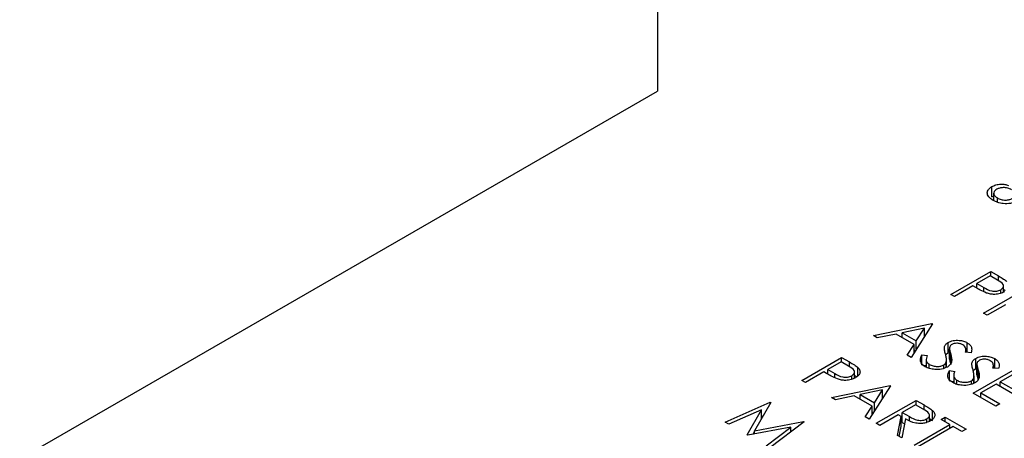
# Model space of a CAD drawing. Header units: inches. Extents: x 1880 to 2363, y -453 to -54.
# Tile 273 of 656: x 2067.827 to 2069.403, y -423.71 to -423.039. Entities that reach past the tile are written whole.
import ezdxf

# ---------------------------------------------------------------- set-up
doc = ezdxf.new("R2010")
doc.units = ezdxf.units.IN
doc.header["$LTSCALE"] = 0.5
doc.header["$MEASUREMENT"] = 0
doc.layers.add('DSS-M-S', color=53, linetype='Continuous')

msp = doc.modelspace()

# ---------------------------------------------------------------- linework, layer by layer
at = {"layer": 'DSS-M-S', "linetype": 'Continuous', "lineweight": 25}
for p, q in [((2068.84737, -421.94878), (2068.84737, -423.15318)), ((2067.46851, -423.94917), (2068.84737, -423.15318)), ((2069.38287, -423.32249), (2069.38287, -423.30616)), ((2069.38287, -423.32249), (2069.38557, -423.32135)), ((2069.38557, -423.31669), (2069.38557, -423.32853)), ((2069.39164, -423.33127), (2069.39164, -423.32428)), ((2069.31733, -423.4789), (2069.38097, -423.44216)), ((2069.38097, -423.44216), (2069.39345, -423.44936)), ((2069.38097, -423.4497), (2069.38097, -423.44216)), ((2069.38015, -423.44923), (2069.35894, -423.46147)), ((2069.39179, -423.45594), (2069.38015, -423.44923)), ((2069.39345, -423.45724), (2069.39345, -423.44936)), ((2069.35241, -423.46524), (2069.32304, -423.4822)), ((2069.35696, -423.46787), (2069.35241, -423.46524)), ((2069.35894, -423.46147), (2069.36994, -423.46798)), ((2069.35894, -423.46897), (2069.35894, -423.46147)), ((2069.36955, -423.50904), (2069.43319, -423.4723)), ((2069.36994, -423.47461), (2069.36994, -423.46798)), ((2069.39732, -423.47705), (2069.39732, -423.47134)), ((2069.40153, -423.47527), (2069.40153, -423.4654)), ((2069.40153, -423.4706), (2069.40424, -423.47259)), ((2069.32304, -423.4822), (2069.31733, -423.4789)), ((2069.40463, -423.49538), (2069.37526, -423.51234)), ((2069.37526, -423.51234), (2069.36955, -423.50904)), ((2069.19311, -423.54496), (2069.28694, -423.52565)), ((2069.27488, -423.53301), (2069.23904, -423.54039)), ((2069.28775, -423.52612), (2069.25349, -423.57981)), ((2069.26178, -423.55352), (2069.27488, -423.53301)), ((2069.27488, -423.54629), (2069.27488, -423.53301)), ((2069.28694, -423.52565), (2069.28775, -423.52612)), ((2069.28694, -423.5274), (2069.28694, -423.52565)), ((2069.19934, -423.54856), (2069.19311, -423.54496)), ((2069.22942, -423.54237), (2069.19934, -423.54856)), ((2069.25827, -423.55902), (2069.22942, -423.54237)), ((2069.23904, -423.54792), (2069.23904, -423.54039)), ((2069.23904, -423.54039), (2069.26178, -423.55352)), ((2069.27488, -423.54446), (2069.27622, -423.54418)), ((2069.24728, -423.57623), (2069.25827, -423.55902)), ((2069.25827, -423.57232), (2069.25827, -423.55902)), ((2069.25827, -423.56782), (2069.26037, -423.56903)), ((2069.26178, -423.56681), (2069.26178, -423.55352)), ((2069.30675, -423.56669), (2069.30675, -423.56353)), ((2069.31288, -423.57222), (2069.31288, -423.55589)), ((2069.31482, -423.56562), (2069.31482, -423.58195)), ((2069.31483, -423.58253), (2069.31483, -423.5662)), ((2069.34109, -423.5717), (2069.34109, -423.56724)), ((2069.34341, -423.57188), (2069.34341, -423.55636)), ((2069.07868, -423.61667), (2069.14232, -423.57993)), ((2069.14232, -423.57993), (2069.1548, -423.58713)), ((2069.14232, -423.58746), (2069.14232, -423.57993)), ((2069.25349, -423.57981), (2069.24728, -423.57623)), ((2069.27066, -423.57555), (2069.27926, -423.57679)), ((2069.27066, -423.59188), (2069.27066, -423.57555)), ((2069.27759, -423.58313), (2069.27759, -423.59538)), ((2069.30929, -423.57508), (2069.31288, -423.57222)), ((2069.31019, -423.59577), (2069.31019, -423.58419)), ((2069.31491, -423.58195), (2069.31483, -423.58253)), ((2069.31705, -423.59112), (2069.31705, -423.57479)), ((2069.3496, -423.57237), (2069.34052, -423.57165)), ((2069.35694, -423.59765), (2069.35694, -423.58132)), ((2069.38747, -423.59731), (2069.38747, -423.5818)), ((2069.1415, -423.58699), (2069.12029, -423.59924)), ((2069.12029, -423.59924), (2069.13129, -423.60575)), ((2069.12029, -423.60674), (2069.12029, -423.59924)), ((2069.15314, -423.59371), (2069.1415, -423.58699)), ((2069.1548, -423.59501), (2069.1548, -423.58713)), ((2069.16834, -423.60953), (2069.16834, -423.59605)), ((2069.27066, -423.59188), (2069.27759, -423.59288)), ((2069.28263, -423.59751), (2069.28263, -423.59098)), ((2069.30588, -423.59729), (2069.30588, -423.59195)), ((2069.30985, -423.59589), (2069.30985, -423.58703)), ((2069.35081, -423.59212), (2069.35081, -423.58897)), ((2069.35334, -423.60051), (2069.35694, -423.59765)), ((2069.35888, -423.59105), (2069.35888, -423.60738)), ((2069.35889, -423.60796), (2069.35889, -423.59163)), ((2069.39365, -423.5978), (2069.38458, -423.59708)), ((2069.38515, -423.59713), (2069.38515, -423.59268)), ((2069.11376, -423.60301), (2069.08439, -423.61996)), ((2069.11832, -423.60564), (2069.11376, -423.60301)), ((2069.13129, -423.61238), (2069.13129, -423.60575)), ((2069.15868, -423.61482), (2069.15868, -423.60911)), ((2069.16288, -423.61304), (2069.16288, -423.60317)), ((2069.16288, -423.60837), (2069.16559, -423.61036)), ((2069.31472, -423.60098), (2069.32332, -423.60223)), ((2069.31472, -423.61732), (2069.31472, -423.60098)), ((2069.32165, -423.60857), (2069.32165, -423.62082)), ((2069.35302, -423.63727), (2069.41666, -423.60054)), ((2069.3539, -423.62132), (2069.3539, -423.61246)), ((2069.35424, -423.6212), (2069.35424, -423.60962)), ((2069.35896, -423.60739), (2069.35889, -423.60796)), ((2069.36111, -423.61656), (2069.36111, -423.60023)), ((2069.41585, -423.6076), (2069.39627, -423.6189)), ((2069.08439, -423.61996), (2069.07868, -423.61667)), ((2069.126, -423.64399), (2069.21983, -423.62467)), ((2069.22065, -423.62515), (2069.18638, -423.67884)), ((2069.21983, -423.62467), (2069.22065, -423.62515)), ((2069.21983, -423.62642), (2069.21983, -423.62467)), ((2069.31472, -423.61732), (2069.32165, -423.61832)), ((2069.32669, -423.62295), (2069.32669, -423.61642)), ((2069.34994, -423.62273), (2069.34994, -423.61739)), ((2069.38974, -423.62267), (2069.36526, -423.6368)), ((2069.41993, -423.6401), (2069.38974, -423.62267)), ((2069.39627, -423.6189), (2069.42645, -423.63633)), ((2069.39627, -423.62644), (2069.39627, -423.6189)), ((2069.13224, -423.64758), (2069.126, -423.64399)), ((2069.16231, -423.64139), (2069.13224, -423.64758)), ((2069.19116, -423.65805), (2069.16231, -423.64139)), ((2069.20777, -423.63203), (2069.17193, -423.63942)), ((2069.17193, -423.64695), (2069.17193, -423.63942)), ((2069.17193, -423.63942), (2069.19468, -423.65254)), ((2069.19468, -423.65254), (2069.20777, -423.63203)), ((2069.20777, -423.64532), (2069.20777, -423.63203)), ((2069.20777, -423.64349), (2069.20912, -423.64321)), ((2069.38892, -423.658), (2069.35302, -423.63727)), ((2069.36526, -423.6368), (2069.39545, -423.65423)), ((2069.36526, -423.64434), (2069.36526, -423.6368)), ((2068.95609, -423.68367), (2069.02813, -423.65178)), ((2069.02895, -423.65225), (2069.00301, -423.69756)), ((2069.02813, -423.65178), (2069.02895, -423.65225)), ((2069.02813, -423.65368), (2069.02813, -423.65178)), ((2069.18017, -423.67526), (2069.19116, -423.65805)), ((2069.19116, -423.67135), (2069.19116, -423.65805)), ((2069.19468, -423.66584), (2069.19468, -423.65254)), ((2069.1978, -423.68543), (2069.26144, -423.6487)), ((2069.26062, -423.65576), (2069.23941, -423.66801)), ((2069.27256, -423.66265), (2069.26062, -423.65576)), ((2069.26144, -423.6487), (2069.27418, -423.65605)), ((2069.26144, -423.65623), (2069.26144, -423.6487)), ((2069.27418, -423.66389), (2069.27418, -423.65605)), ((2069.39545, -423.65423), (2069.38892, -423.658)), ((2069.01382, -423.664), (2068.96184, -423.68699)), ((2068.99098, -423.70381), (2069.01382, -423.664)), ((2069.01382, -423.67868), (2069.01382, -423.664)), ((2069.01382, -423.67445), (2069.01706, -423.67301)), ((2069.18638, -423.67884), (2069.18017, -423.67526)), ((2069.19116, -423.66684), (2069.19326, -423.66806)), ((2069.23288, -423.67177), (2069.20351, -423.68873)), ((2069.23153, -423.70491), (2069.23752, -423.67445)), ((2069.23752, -423.67445), (2069.23288, -423.67177)), ((2069.23752, -423.69078), (2069.23752, -423.67445)), ((2069.23752, -423.67883), (2069.23941, -423.67774)), ((2069.24459, -423.67853), (2069.2386, -423.70898)), ((2069.23941, -423.66801), (2069.25097, -423.67478)), ((2069.23941, -423.68434), (2069.23941, -423.66801)), ((2069.25097, -423.68108), (2069.25097, -423.67478)), ((2069.2787, -423.68399), (2069.2787, -423.6783)), ((2069.28276, -423.68229), (2069.28276, -423.67254)), ((2069.28276, -423.67763), (2069.28773, -423.6812)), ((2069.28773, -423.6812), (2069.28773, -423.66487)), ((2069.30142, -423.67931), (2069.30795, -423.67554)), ((2069.30795, -423.67554), (2069.3414, -423.69485)), ((2069.30795, -423.68308), (2069.30795, -423.67554)), ((2068.96184, -423.68699), (2068.95609, -423.68367)), ((2069.06104, -423.69138), (2068.99227, -423.70455)), ((2069.00301, -423.69756), (2069.08143, -423.68255)), ((2069.02134, -423.72133), (2069.06104, -423.69138)), ((2069.08226, -423.68303), (2069.02708, -423.72465)), ((2069.06104, -423.69903), (2069.06104, -423.69138)), ((2069.08143, -423.68255), (2069.08226, -423.68303)), ((2069.08143, -423.68365), (2069.08143, -423.68255)), ((2069.20351, -423.68873), (2069.1978, -423.68543)), ((2069.23442, -423.70657), (2069.23752, -423.69078)), ((2069.23941, -423.68434), (2069.24303, -423.68646)), ((2069.25818, -423.72029), (2069.31529, -423.68732)), ((2069.321, -423.69061), (2069.26389, -423.72359)), ((2069.31529, -423.68732), (2069.30142, -423.67931)), ((2069.31529, -423.69391), (2069.31529, -423.68732)), ((2069.33487, -423.69862), (2069.321, -423.69061)), ((2068.99227, -423.70455), (2068.99098, -423.70381)), ((2069.00087, -423.70291), (2069.00301, -423.69918)), ((2069.00301, -423.7025), (2069.00301, -423.69756)), ((2069.2386, -423.70898), (2069.23153, -423.70491)), ((2069.3414, -423.69485), (2069.33487, -423.69862))]:
    msp.add_line(p, q, dxfattribs=at)
for points, knots in [([(2069.38478, -423.32817), (2069.38216, -423.32641), (2069.37692, -423.32288), (2069.37474, -423.31635), (2069.3768, -423.31038), (2069.38085, -423.30757), (2069.38287, -423.30616)], [0, 0, 0, 0, 0.2803934, 0.5597169, 0.7797594, 1, 1, 1, 1]), ([(2069.38287, -423.30616), (2069.38492, -423.30514), (2069.38902, -423.3031), (2069.39652, -423.30197), (2069.40351, -423.30241), (2069.4073, -423.30352), (2069.4092, -423.30408)], [0, 0, 0, 0, 0.2801693, 0.5594744, 0.7795256, 1, 1, 1, 1]), ([(2069.39057, -423.31044), (2069.38897, -423.31159), (2069.38578, -423.31388), (2069.38528, -423.31816), (2069.3878, -423.32166), (2069.39036, -423.32341), (2069.39164, -423.32428)], [0, 0, 0, 0, 0.280149, 0.5580427, 0.7789509, 1, 1, 1, 1]), ([(2069.41406, -423.31106), (2069.41218, -423.31011), (2069.40842, -423.30823), (2069.40141, -423.30746), (2069.39506, -423.30827), (2069.39207, -423.30972), (2069.39057, -423.31044)], [0, 0, 0, 0, 0.28049003, 0.55961214, 0.77970183, 1, 1, 1, 1]), ([(2069.42271, -423.32939), (2069.41953, -423.33081), (2069.41316, -423.33365), (2069.40153, -423.33382), (2069.39181, -423.33179), (2069.38713, -423.32938), (2069.38478, -423.32817)], [0, 0, 0, 0, 0.2791823, 0.5586741, 0.7791029, 1, 1, 1, 1]), ([(2069.39164, -423.32428), (2069.39353, -423.32524), (2069.3973, -423.32713), (2069.40434, -423.32798), (2069.41075, -423.32717), (2069.41376, -423.3257), (2069.41526, -423.32497)], [0, 0, 0, 0, 0.2805436, 0.5595826, 0.779608, 1, 1, 1, 1]), ([(2069.39732, -423.47134), (2069.39886, -423.47012), (2069.40118, -423.46828), (2069.4017, -423.46527), (2069.40043, -423.46082), (2069.39563, -423.45811), (2069.39179, -423.45594)], [0, 0, 0, 0, 0.2489693, 0.3747291, 0.500383, 1, 1, 1, 1]), ([(2069.39345, -423.44936), (2069.39618, -423.45093), (2069.40105, -423.45372), (2069.40517, -423.45689), (2069.40699, -423.45828)], [0, 0, 0, 0, 0.5603137, 1, 1, 1, 1]), ([(2069.37421, -423.47662), (2069.37082, -423.4751), (2069.36476, -423.47238), (2069.35935, -423.46925), (2069.35696, -423.46787)], [0, 0, 0, 0, 0.5596942, 1, 1, 1, 1]), ([(2069.36994, -423.46798), (2069.37381, -423.47023), (2069.37864, -423.47304), (2069.38652, -423.47392), (2069.39189, -423.47364), (2069.39516, -423.47226), (2069.39732, -423.47134)], [0, 0, 0, 0, 0.4997206, 0.6253498, 0.7510825, 1, 1, 1, 1]), ([(2069.40306, -423.47462), (2069.40081, -423.47575), (2069.39632, -423.47799), (2069.38802, -423.4791), (2069.38039, -423.4785), (2069.37627, -423.47724), (2069.37421, -423.47662)], [0, 0, 0, 0, 0.2800989, 0.5593238, 0.7794579, 1, 1, 1, 1]), ([(2069.31288, -423.55589), (2069.31542, -423.55474), (2069.32048, -423.55245), (2069.32974, -423.55213), (2069.33765, -423.55356), (2069.34149, -423.55543), (2069.34341, -423.55636)], [0, 0, 0, 0, 0.2795526, 0.5587984, 0.7793777, 1, 1, 1, 1]), ([(2069.30675, -423.56353), (2069.30728, -423.56193), (2069.30822, -423.55907), (2069.31146, -423.55686), (2069.31288, -423.55589)], [0, 0, 0, 0, 0.5598405, 1, 1, 1, 1]), ([(2069.30852, -423.57455), (2069.30791, -423.5725), (2069.30683, -423.56886), (2069.30677, -423.56516), (2069.30675, -423.56353)], [0, 0, 0, 0, 0.5604127, 1, 1, 1, 1]), ([(2069.31886, -423.55903), (2069.31805, -423.55958), (2069.31642, -423.5607), (2069.31487, -423.56318), (2069.31485, -423.56505), (2069.31483, -423.5662)], [0, 0, 0, 0, 0.2799464, 0.5597741, 1, 1, 1, 1]), ([(2069.31483, -423.5662), (2069.31518, -423.56781), (2069.31581, -423.57068), (2069.31667, -423.57354), (2069.31705, -423.57479)], [0, 0, 0, 0, 0.5599058, 1, 1, 1, 1]), ([(2069.33625, -423.55976), (2069.33486, -423.55908), (2069.33208, -423.5577), (2069.32698, -423.55705), (2069.32222, -423.55745), (2069.31998, -423.5585), (2069.31886, -423.55903)], [0, 0, 0, 0, 0.2802743, 0.5599314, 0.7799201, 1, 1, 1, 1]), ([(2069.34052, -423.57165), (2069.34079, -423.57022), (2069.34123, -423.56788), (2069.34096, -423.56458), (2069.3394, -423.56189), (2069.3373, -423.56047), (2069.33625, -423.55976)], [0, 0, 0, 0, 0.3404085, 0.560482, 0.7801798, 1, 1, 1, 1]), ([(2069.34341, -423.55636), (2069.34518, -423.55761), (2069.34872, -423.56009), (2069.3511, -423.56579), (2069.35017, -423.56987), (2069.3496, -423.57237)], [0, 0, 0, 0, 0.2797499, 0.5595012, 1, 1, 1, 1]), ([(2069.2761, -423.59475), (2069.27398, -423.59326), (2069.26975, -423.59027), (2069.26729, -423.58331), (2069.26938, -423.57849), (2069.27066, -423.57555)], [0, 0, 0, 0, 0.2798798, 0.5596658, 1, 1, 1, 1]), ([(2069.27926, -423.57679), (2069.27825, -423.57956), (2069.27683, -423.58342), (2069.279, -423.5884), (2069.28142, -423.59012), (2069.28263, -423.59098)], [0, 0, 0, 0, 0.5593206, 0.7797817, 1, 1, 1, 1]), ([(2069.30985, -423.58703), (2069.30998, -423.58469), (2069.31023, -423.5805), (2069.30904, -423.57637), (2069.30852, -423.57455)], [0, 0, 0, 0, 0.5594958, 1, 1, 1, 1]), ([(2069.31705, -423.57479), (2069.31808, -423.5788), (2069.31952, -423.58438), (2069.3166, -423.59154), (2069.3132, -423.59405), (2069.3115, -423.5953)], [0, 0, 0, 0, 0.5601154, 0.7802838, 1, 1, 1, 1]), ([(2069.31483, -423.58253), (2069.31518, -423.58414), (2069.31581, -423.58701), (2069.31667, -423.58987), (2069.31705, -423.59112)], [0, 0, 0, 0, 0.5599058, 1, 1, 1, 1]), ([(2069.35081, -423.58897), (2069.35134, -423.58737), (2069.35228, -423.58451), (2069.35551, -423.58229), (2069.35694, -423.58132)], [0, 0, 0, 0, 0.5598405, 1, 1, 1, 1]), ([(2069.35694, -423.58132), (2069.35947, -423.58017), (2069.36454, -423.57789), (2069.37379, -423.57756), (2069.38171, -423.57899), (2069.38555, -423.58086), (2069.38747, -423.5818)], [0, 0, 0, 0, 0.2795526, 0.5587984, 0.7793777, 1, 1, 1, 1]), ([(2069.38031, -423.5852), (2069.37891, -423.58451), (2069.37613, -423.58313), (2069.37104, -423.58249), (2069.36628, -423.58288), (2069.36404, -423.58394), (2069.36292, -423.58446)], [0, 0, 0, 0, 0.2802743, 0.5599314, 0.7799201, 1, 1, 1, 1]), ([(2069.38747, -423.5818), (2069.38924, -423.58304), (2069.39277, -423.58552), (2069.39516, -423.59123), (2069.39423, -423.59531), (2069.39365, -423.5978)], [0, 0, 0, 0, 0.2797499, 0.5595012, 1, 1, 1, 1]), ([(2069.15868, -423.60911), (2069.16021, -423.60789), (2069.16253, -423.60605), (2069.16305, -423.60304), (2069.16178, -423.59859), (2069.15698, -423.59588), (2069.15314, -423.59371)], [0, 0, 0, 0, 0.2489693, 0.3747291, 0.500383, 1, 1, 1, 1]), ([(2069.1548, -423.58713), (2069.15753, -423.5887), (2069.1624, -423.59149), (2069.16653, -423.59466), (2069.16834, -423.59605)], [0, 0, 0, 0, 0.5603137, 1, 1, 1, 1]), ([(2069.16834, -423.59605), (2069.16958, -423.59757), (2069.17205, -423.60061), (2069.17174, -423.6054), (2069.16896, -423.60944), (2069.16593, -423.61141), (2069.16441, -423.61239)], [0, 0, 0, 0, 0.2797054, 0.5593809, 0.7795086, 1, 1, 1, 1]), ([(2069.3115, -423.5953), (2069.30854, -423.5966), (2069.30262, -423.5992), (2069.29199, -423.59946), (2069.28274, -423.59801), (2069.27832, -423.59584), (2069.2761, -423.59475)], [0, 0, 0, 0, 0.2791829, 0.5590851, 0.779446, 1, 1, 1, 1]), ([(2069.28263, -423.59098), (2069.28451, -423.59187), (2069.28827, -423.59365), (2069.29502, -423.59458), (2069.30135, -423.59399), (2069.30437, -423.59263), (2069.30588, -423.59195)], [0, 0, 0, 0, 0.2802764, 0.5601478, 0.7801531, 1, 1, 1, 1]), ([(2069.30588, -423.59195), (2069.30699, -423.59113), (2069.30898, -423.58966), (2069.30958, -423.58784), (2069.30985, -423.58703)], [0, 0, 0, 0, 0.5589902, 1, 1, 1, 1]), ([(2069.35258, -423.59998), (2069.35197, -423.59794), (2069.35088, -423.59429), (2069.35083, -423.59059), (2069.35081, -423.58897)], [0, 0, 0, 0, 0.5604127, 1, 1, 1, 1]), ([(2069.3539, -423.61246), (2069.35404, -423.61012), (2069.35429, -423.60593), (2069.3531, -423.6018), (2069.35258, -423.59998)], [0, 0, 0, 0, 0.5594958, 1, 1, 1, 1]), ([(2069.36292, -423.58446), (2069.3621, -423.58502), (2069.36048, -423.58613), (2069.35893, -423.58862), (2069.3589, -423.59049), (2069.35889, -423.59163)], [0, 0, 0, 0, 0.2799464, 0.5597741, 1, 1, 1, 1]), ([(2069.35889, -423.59163), (2069.35924, -423.59324), (2069.35987, -423.59612), (2069.36073, -423.59897), (2069.36111, -423.60023)], [0, 0, 0, 0, 0.55990578, 1, 1, 1, 1]), ([(2069.38458, -423.59708), (2069.38485, -423.59566), (2069.38529, -423.59331), (2069.38502, -423.59002), (2069.38346, -423.58732), (2069.38136, -423.58591), (2069.38031, -423.5852)], [0, 0, 0, 0, 0.3404085, 0.560482, 0.7801798, 1, 1, 1, 1]), ([(2069.13556, -423.61439), (2069.13217, -423.61287), (2069.12611, -423.61015), (2069.1207, -423.60702), (2069.11832, -423.60564)], [0, 0, 0, 0, 0.5596942, 1, 1, 1, 1]), ([(2069.13129, -423.60575), (2069.13516, -423.608), (2069.13999, -423.61081), (2069.14787, -423.61168), (2069.15325, -423.61141), (2069.15651, -423.61003), (2069.15868, -423.60911)], [0, 0, 0, 0, 0.4997206, 0.6253498, 0.7510825, 1, 1, 1, 1]), ([(2069.16441, -423.61239), (2069.16216, -423.61352), (2069.15767, -423.61576), (2069.14937, -423.61687), (2069.14174, -423.61627), (2069.13762, -423.61501), (2069.13556, -423.61439)], [0, 0, 0, 0, 0.28009888, 0.55932385, 0.77945788, 1, 1, 1, 1]), ([(2069.32016, -423.62019), (2069.31804, -423.61869), (2069.3138, -423.6157), (2069.31135, -423.60874), (2069.31344, -423.60393), (2069.31472, -423.60098)], [0, 0, 0, 0, 0.27987982, 0.55966578, 1, 1, 1, 1]), ([(2069.32332, -423.60223), (2069.32231, -423.605), (2069.32089, -423.60886), (2069.32306, -423.61383), (2069.32548, -423.61556), (2069.32669, -423.61642)], [0, 0, 0, 0, 0.5593206, 0.7797817, 1, 1, 1, 1]), ([(2069.34994, -423.61739), (2069.35105, -423.61657), (2069.35304, -423.6151), (2069.35364, -423.61327), (2069.3539, -423.61246)], [0, 0, 0, 0, 0.5589902, 1, 1, 1, 1]), ([(2069.36111, -423.60023), (2069.36214, -423.60423), (2069.36358, -423.60982), (2069.36065, -423.61697), (2069.35726, -423.61948), (2069.35556, -423.62074)], [0, 0, 0, 0, 0.5601154, 0.7802838, 1, 1, 1, 1]), ([(2069.35889, -423.60796), (2069.35924, -423.60957), (2069.35987, -423.61245), (2069.36073, -423.6153), (2069.36111, -423.61656)], [0, 0, 0, 0, 0.55990578, 1, 1, 1, 1]), ([(2069.35556, -423.62074), (2069.3526, -423.62203), (2069.34668, -423.62463), (2069.33605, -423.6249), (2069.3268, -423.62345), (2069.32237, -423.62127), (2069.32016, -423.62019)], [0, 0, 0, 0, 0.2791829, 0.5590851, 0.779446, 1, 1, 1, 1]), ([(2069.32669, -423.61642), (2069.32857, -423.61731), (2069.33233, -423.61908), (2069.33908, -423.62001), (2069.3454, -423.61943), (2069.34843, -423.61807), (2069.34994, -423.61739)], [0, 0, 0, 0, 0.2802764, 0.5601478, 0.7801531, 1, 1, 1, 1]), ([(2069.2787, -423.6783), (2069.27956, -423.67772), (2069.28129, -423.67656), (2069.28257, -423.67436), (2069.28293, -423.67209), (2069.28132, -423.66757), (2069.27645, -423.66483), (2069.27256, -423.66265)], [0, 0, 0, 0, 0.12530739, 0.25061699, 0.37595425, 0.50128061, 1, 1, 1, 1]), ([(2069.27418, -423.65605), (2069.27689, -423.6576), (2069.28173, -423.66038), (2069.2859, -423.6635), (2069.28773, -423.66487)], [0, 0, 0, 0, 0.5602397, 1, 1, 1, 1]), ([(2069.2844, -423.6816), (2069.28222, -423.68267), (2069.27786, -423.68479), (2069.26937, -423.68606), (2069.25685, -423.68501), (2069.24964, -423.6812), (2069.24459, -423.67853)], [0, 0, 0, 0, 0.18712025, 0.37397889, 0.56091118, 1, 1, 1, 1]), ([(2069.25097, -423.67478), (2069.2549, -423.67703), (2069.2598, -423.67985), (2069.26773, -423.68084), (2069.27319, -423.68061), (2069.2765, -423.67922), (2069.2787, -423.6783)], [0, 0, 0, 0, 0.4998271, 0.6254978, 0.7512079, 1, 1, 1, 1]), ([(2069.28773, -423.66487), (2069.28906, -423.66641), (2069.29173, -423.66948), (2069.29164, -423.67438), (2069.28902, -423.67857), (2069.28594, -423.68059), (2069.2844, -423.6816)], [0, 0, 0, 0, 0.2797971, 0.5594998, 0.7796265, 1, 1, 1, 1])]:
    msp.add_open_spline(points, degree=3, knots=knots, dxfattribs=at)

doc.saveas('drawing.dxf')
